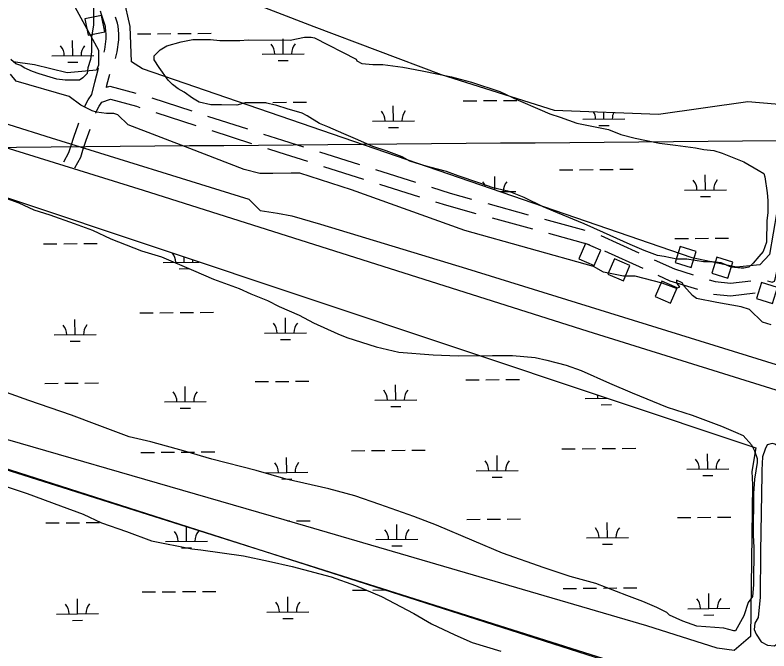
# Model space of a CAD drawing. Extents: x 3568792 to 3606828, y 529143 to 554785.
# Drawn here: x 3592959 to 3594756, y 539573 to 541089 of the extents above; entities that cross this region are included whole.
import ezdxf

# ---------------------------------------------------------------- set-up
doc = ezdxf.new("R2010")
doc.units = 0
for name, color, linetype in [('V-BLDG-OTLN', 7, 'Continuous'), ('V-GRID-MAJR', 7, 'Continuous'), ('V-RAIL-TRAK', 7, 'Continuous'), ('V-ROAD-CNTR', 7, 'Continuous'), ('V-SITE-VEGE', 7, 'Continuous'), ('V-TOPO-SHOR', 7, 'Continuous'), ('V-WETL-SWMP', 7, 'Continuous')]:
    doc.layers.add(name, color=color, linetype=linetype)

msp = doc.modelspace()

# ---------------------------------------------------------------- linework, layer by layer
at = {"layer": 'V-BLDG-OTLN'}
for points in [[(3593172.5, 541049.2), (3593164.5, 541088.4), (3593125.3, 541080.4), (3593133.3, 541041.2)], [(3594355.6, 540528.9), (3594318.7, 540544.6), (3594303.1, 540507.7), (3594339.9, 540492.1)], [(3594532.7, 540499.3), (3594570.8, 540487.3), (3594582.8, 540525.5), (3594544.6, 540537.4)], [(3594425, 540492.3), (3594388.2, 540507.9), (3594372.6, 540471.1), (3594409.4, 540455.4)], [(3594620.3, 540473.5), (3594658.5, 540461.5), (3594670.4, 540499.7), (3594632.3, 540511.6)], [(3594537.6, 540439), (3594500.7, 540454.6), (3594485.1, 540417.8), (3594521.9, 540402.2)], [(3594726.6, 540413), (3594764.8, 540401.1), (3594776.7, 540439.3), (3594738.5, 540451.2)]]:
    msp.add_lwpolyline(points, close=True, dxfattribs=at)
at = {"layer": 'V-GRID-MAJR'}
msp.add_spline([(3571033, 540592.1), (3576309.2, 540634.7), (3581585.4, 540678.1), (3586861.7, 540722.2), (3592137.9, 540767.1), (3597414.1, 540812.8), (3602690.3, 540859.2)], degree=3, dxfattribs=at)
at = {"layer": 'V-RAIL-TRAK'}
msp.add_lwpolyline([(3588701.9, 541364.3), (3595635.2, 539144), (3598756.4, 538211.6)], dxfattribs=at)
at = {"layer": 'V-ROAD-CNTR'}
for p, q in [((3593284.8, 540891.4), (3593380, 540860.7)), ((3593294.5, 540856.7), (3593389.7, 540826)), ((3593418, 540848.4), (3593513.2, 540817.7)), ((3593427.8, 540813.7), (3593522.9, 540783)), ((3593684.7, 540762.9), (3593780, 540732.7)), ((3593694.4, 540728.3), (3593789.8, 540698.2)), ((3593818.1, 540720.6), (3593913.5, 540690.5)), ((3593827.9, 540686.1), (3593923.2, 540655.9)), ((3594086.1, 540639.6), (3594182.5, 540613.1)), ((3594096.1, 540605.8), (3594192.5, 540579.3)), ((3594221.1, 540602.5), (3594317.5, 540576)), ((3594231.1, 540568.7), (3594327.5, 540542.2)), ((3594355.6, 540563.9), (3594446.5, 540522.3)), ((3594364.4, 540526.9), (3594455.3, 540485.3))]:
    msp.add_line(p, q, dxfattribs=at)
for points in [[(3590287.8, 541602.3), (3591975.1, 541072.5), (3593264.5, 540671.4), (3594324.9, 540335.1), (3595195.6, 540063.3), (3596054.3, 539794.4), (3596991.5, 539499.1), (3598079.9, 539159.1), (3598141.1, 539139.6), (3599140, 538813.5), (3599951.1, 538576.7)], [(3593170.9, 541000.5), (3593172.7, 541007.3), (3593175.9, 541032.1), (3593175.9, 541043.6), (3593174.7, 541059.1), (3593174.2, 541062), (3593164.6, 541090.7), (3593162.4, 541098.1)], [(3593197.9, 540985.8), (3593202.2, 541001.4), (3593205.9, 541030.2), (3593205.9, 541044.7), (3593204.5, 541062.7), (3593203.4, 541069.4), (3593198.5, 541084.1)], [(3593124.5, 540869.5), (3593124.6, 540870), (3593133, 540886.8), (3593141.7, 540899.9), (3593148.7, 540929.3), (3593156.6, 540959.3), (3593158, 540962.7)], [(3593176.5, 540916.7), (3593177.8, 540922), (3593184.7, 540948.2)], [(3593176.6, 540916.9), (3593185.1, 540919.9), (3593246.6, 540903.2)], [(3593151.2, 540855), (3593152.3, 540858.3), (3593159, 540871.7), (3593165.7, 540881.8)], [(3593165.4, 540881.3), (3593186.1, 540888.5), (3593248.2, 540871.7), (3593256.5, 540869)], [(3593075, 540739), (3593087.3, 540761.7), (3593091.4, 540776.1), (3593099.7, 540800.6), (3593109.6, 540827.7), (3593111.1, 540831.8)], [(3593101.4, 540724.7), (3593115.3, 540750.3), (3593120, 540767.2), (3593128, 540790.6), (3593137.8, 540817.4)], [(3593551.3, 540805.4), (3593596.6, 540790.7), (3593646.5, 540774.9)], [(3593561, 540770.7), (3593587.5, 540762.1), (3593656.3, 540740.4)], [(3593951.6, 540678.4), (3593996.2, 540664.3), (3594047.5, 540650.2)], [(3593961.4, 540643.9), (3593987.7, 540635.5), (3594057.5, 540616.3)], [(3594752.9, 540455.4), (3594753, 540455.3), (3594763.9, 540452.6), (3594769.3, 540454.7), (3594771.3, 540459.8), (3594787.7, 540535.5)], [(3594482.9, 540505.7), (3594530.8, 540483.8), (3594576, 540469.8)], [(3594491.7, 540468.7), (3594520.1, 540455.7), (3594585.8, 540435.4)], [(3594614.2, 540458), (3594627.9, 540453.8), (3594664.8, 540450), (3594713.1, 540455.6)], [(3594624.1, 540424), (3594665, 540419.9), (3594723.5, 540426.6)]]:
    msp.add_lwpolyline(points, dxfattribs=at)
at = {"layer": 'V-SITE-VEGE'}
for p, q in [((3592939.8, 539964.5), (3592987.6, 539948.1)), ((3592987.6, 539948.1), (3593067.2, 539919.4)), ((3593067.2, 539919.4), (3593121, 539898.9)), ((3593121, 539898.9), (3593164.7, 539878.5)), ((3593164.7, 539878.5), (3593224.5, 539858)), ((3593224.5, 539858), (3593284.2, 539835.5)), ((3593284.2, 539835.5), (3593379.9, 539816.7)), ((3593379.9, 539816.7), (3593401.8, 539814.5)), ((3593401.8, 539814.5), (3593503.6, 539799.6)), ((3593503.6, 539799.6), (3593563.4, 539787)), ((3593563.4, 539787), (3593619.2, 539774.5)), ((3593619.2, 539774.5), (3593712.9, 539749.7)), ((3593712.9, 539749.7), (3593770.6, 539729.2)), ((3593770.6, 539729.2), (3593832.3, 539702.7)), ((3593832.3, 539702.7), (3593909.8, 539662)), ((3593909.8, 539662), (3593951.5, 539637.7)), ((3593951.5, 539637.7), (3594007.2, 539611.2)), ((3594007.2, 539611.2), (3594049, 539592.9)), ((3594049, 539592.9), (3594116.7, 539572.3))]:
    msp.add_line(p, q, dxfattribs=at)
for points in [[(3593146, 541117.2), (3593145.5, 541065.2), (3593141.3, 541037.3), (3593141, 541001.4), (3593138.8, 540983.4), (3593132.6, 540963.5), (3593130.5, 540949.5), (3593120.4, 540939.6), (3593112.4, 540933.7), (3593078.4, 540934), (3593058.5, 540936.2), (3593050.5, 540938.3), (3593016.6, 540948.6), (3593000.7, 540954.7), (3592980.8, 540962.9), (3592972.9, 540968.9), (3592960.9, 540973), (3592949, 540983.1)], [(3593772, 540983.6), (3593774, 540979.6), (3593785.9, 540973.5), (3593811.9, 540971.3), (3593835.8, 540971.1), (3593883.7, 540964.6), (3593929.6, 540956.2), (3593999.4, 540941.6), (3594047.2, 540929.2), (3594114.9, 540906.6), (3594158.7, 540886.2), (3594210.4, 540863.8), (3594234.3, 540853.6), (3594258.2, 540845.4), (3594298, 540831), (3594329.9, 540824.8), (3594373.7, 540816.4), (3594403.6, 540804.1), (3594437.5, 540795.8), (3594495.3, 540783.3), (3594533.2, 540779), (3594581.1, 540772.5), (3594601, 540768.4), (3594625, 540766.1), (3594644.9, 540760), (3594696.6, 540739.5), (3594730.4, 540719.2), (3594744.3, 540711.1), (3594746.2, 540703.1), (3594751.9, 540665.1), (3594753.7, 540647.1), (3594753.5, 540617.2), (3594751.3, 540599.2), (3594750.8, 540547.3), (3594742.6, 540525.4), (3594732.5, 540513.5), (3594718.4, 540497.6), (3594708.3, 540487.7), (3594696.3, 540485.8), (3594690.3, 540485.9), (3594666.4, 540488.1), (3594642.5, 540498.3), (3594620.6, 540500.5), (3594600.6, 540500.7), (3594560.7, 540507.1), (3594536.7, 540507.3), (3594506.8, 540513.5), (3594490.9, 540515.7), (3594459, 540528), (3594425.2, 540542.2), (3594361.5, 540570.8), (3594315.8, 540591.2), (3594252.1, 540617.7), (3594218.3, 540632), (3594172.5, 540654.4), (3594136.7, 540668.7), (3594098.8, 540677), (3594065, 540689.3), (3594015.2, 540705.8), (3593987.3, 540716), (3593947.5, 540726.4), (3593925.5, 540732.6), (3593899.7, 540740.8), (3593881.8, 540750.9), (3593843.9, 540765.3), (3593812.1, 540775.5), (3593770.3, 540793.9), (3593742.4, 540806.1), (3593704.6, 540822.5), (3593684.7, 540830.6), (3593654.9, 540848.9), (3593643, 540855), (3593607.2, 540865.3), (3593583.3, 540873.5), (3593555.3, 540879.7), (3593507.4, 540880.2), (3593487.4, 540874.4), (3593451.4, 540874.7), (3593425.5, 540874.9), (3593397.6, 540881.2), (3593381.7, 540891.3), (3593361.8, 540905.5), (3593347.9, 540913.6), (3593334, 540923.7), (3593324.1, 540933.8), (3593302.4, 540963.9), (3593290.6, 540982), (3593290.7, 540992), (3593304.8, 541005.9), (3593320.9, 541015.7), (3593354.9, 541025.4), (3593382.9, 541031.1), (3593424.9, 541030.7), (3593446.8, 541028.5), (3593474.8, 541028.3), (3593494.8, 541028.1), (3593514.8, 541029.9), (3593614.6, 541029), (3593648.7, 541036.7)], [(3593648.7, 541036.7), (3593664.6, 541036.5), (3593672.6, 541034.5), (3593772, 540983.6)], [(3592916.1, 540659.8), (3592967.9, 540641.4), (3593003.7, 540625.1), (3593041.6, 540612.8), (3593099.3, 540592.2), (3593143.1, 540575.9), (3593186.9, 540555.5), (3593260.5, 540526.9), (3593308.3, 540512.4), (3593383.9, 540479.8), (3593431.7, 540459.4), (3593493.4, 540436.9), (3593521.2, 540424.6), (3593561, 540408.3), (3593588.9, 540394), (3593636.6, 540373.6), (3593670.4, 540355.3), (3593728.1, 540328.9), (3593750, 540320.7), (3593819.7, 540298.1), (3593873.5, 540285.6), (3593955.4, 540278.9), (3594015.3, 540276.3), (3594097.2, 540277.6), (3594145.1, 540277.1), (3594199, 540272.6), (3594226.9, 540266.4), (3594272.8, 540254), (3594308.6, 540241.7), (3594376.2, 540211.1), (3594430, 540188.6), (3594513.5, 540153.9), (3594573.3, 540135.4), (3594643, 540108.8), (3594676.8, 540094.5), (3594694.7, 540086.4), (3594714.5, 540064.2), (3594722.3, 540050.2), (3594728.2, 540032.1), (3594728.1, 540022.1), (3594721.7, 539982.2), (3594719.4, 539948.3), (3594718.5, 539848.4), (3594720.2, 539820.5), (3594719.4, 539730.6), (3594717.2, 539702.6), (3594707.1, 539688.7), (3594696.8, 539656.9), (3594684.6, 539635), (3594676.5, 539621.1), (3594672.5, 539621.1), (3594648.6, 539627.4), (3594584.7, 539631.9), (3594550.9, 539644.2), (3594519, 539658.5), (3594513.1, 539664.5), (3594489.2, 539676.7), (3594455.4, 539691), (3594417.6, 539705.4), (3594343.9, 539734), (3594282.2, 539750.5), (3594220.4, 539771.1), (3594120.9, 539805.9), (3594053.2, 539834.5), (3593963.7, 539873.3), (3593909.9, 539893.7), (3593828.3, 539922.5), (3593768.6, 539943), (3593706.8, 539959.5), (3593605.1, 539982.4), (3593533.4, 540003), (3593427.8, 540030), (3593366, 540048.5), (3593282.3, 540071.2)], [(3593282.3, 540071.2), (3593230.5, 540083.7), (3593154.9, 540112.3), (3593093.1, 540134.9), (3592991.6, 540169.8), (3592917.9, 540196.4)]]:
    msp.add_lwpolyline(points, dxfattribs=at)
at = {"layer": 'V-TOPO-SHOR'}
for points in [[(3592539.1, 540955.6), (3593044.6, 540796.4), (3593515.9, 540650.5), (3593543.4, 540623.5), (3593584.3, 540617), (3593618.4, 540610.5), (3593686.7, 540590.6), (3594035, 540484.5), (3594806.9, 540245.8)], [(3594761.7, 540350.2), (3594741.2, 540356.8), (3594710.3, 540387.2), (3594689.8, 540393.8), (3594631.8, 540403.6), (3594584, 540413.4), (3594573.8, 540420.1), (3594553.1, 540443.8), (3594549.7, 540450.6), (3594536, 540457.3), (3594536, 540450.4), (3594542.9, 540440.3), (3594536.2, 540436.8), (3594502, 540450.2), (3594437.1, 540466.6), (3594409.9, 540466.4), (3594362.1, 540476.2), (3594338.1, 540489.7), (3594030.9, 540575.6), (3593760.9, 540672.1), (3593638, 540712), (3593631.2, 540711.9), (3593617.5, 540711.8), (3593573.3, 540711.4), (3593542.6, 540711.2), (3593505.1, 540721.1), (3593375.2, 540771.1), (3593228.3, 540827.7), (3593204.2, 540851.4), (3593194, 540854.7), (3593176.9, 540854.5), (3593153.1, 540857.8), (3593142.8, 540861.1), (3593115.5, 540874.5), (3593088, 540894.7), (3592961.7, 540931.1), (3592947.9, 540948)]]:
    msp.add_lwpolyline(points, dxfattribs=at)
msp.add_lwpolyline([(3594739.6, 539994.2), (3594736.2, 539809.4), (3594735.4, 539701.2), (3594730.8, 539652.9), (3594722.6, 539639.5), (3594721.1, 539624.5), (3594726.2, 539612.9), (3594738, 539594.7), (3594753, 539586.5), (3594769.7, 539584.9), (3594781.3, 539595), (3594789.5, 539608.4), (3594790.9, 539641.7), (3594784.2, 539833.1), (3594786.3, 539982.9), (3594789.1, 540051.2), (3594777.3, 540061.1), (3594770.6, 540066), (3594764, 540067.6), (3594752.3, 540064.2), (3594747.4, 540054.2), (3594740.9, 540035.8), (3594739.5, 540004.2)], close=True, dxfattribs=at)
at = {"layer": 'V-WETL-SWMP'}
for p, q in [((3593250.5, 541044.2), (3593282.5, 541044.5)), ((3593298.5, 541044.6), (3593330.5, 541044.9)), ((3593346.5, 541045), (3593378.5, 541045.3)), ((3593394.5, 541045.5), (3593426.4, 541045.7)), ((3593096.3, 540992.2), (3593096, 541028.2)), ((3593598.2, 540996.4), (3593597.9, 541032.4)), ((3593046.3, 540991.8), (3593146.3, 540992.6)), ((3593548.2, 540996), (3593648.2, 540996.8)), ((3593084.4, 540976.7), (3593108.4, 540976.9)), ((3593586.3, 540980.9), (3593610.3, 540981.1)), ((3593525.8, 540880.4), (3593557.8, 540880.6)), ((3593573.8, 540880.8), (3593605.8, 540881.1)), ((3593621.8, 540881.2), (3593653.8, 540881.5)), ((3594027.6, 540884.6), (3594059.6, 540884.9)), ((3594075.6, 540885), (3594107.6, 540885.3)), ((3594123.6, 540885.4), (3594155.6, 540885.7)), ((3593861, 540836.8), (3593860.7, 540872.8)), ((3594362.9, 540841), (3594362.7, 540857.7)), ((3593811, 540836.4), (3593911, 540837.2)), ((3594312.9, 540840.6), (3594412.9, 540841.4)), ((3594351, 540825.5), (3594375, 540825.7)), ((3593849.1, 540821.2), (3593873.1, 540821.4)), ((3594257, 540720), (3594289, 540720.3)), ((3594305, 540720.4), (3594337, 540720.7)), ((3594353, 540720.9), (3594385, 540721.1)), ((3594401, 540721.3), (3594433, 540721.5)), ((3594102.8, 540672.2), (3594102.6, 540704)), ((3594604.8, 540672.2), (3594604.5, 540708.2)), ((3594114.7, 540668.1), (3594152.9, 540668.4)), ((3594554.8, 540671.8), (3594654.8, 540672.7)), ((3594592.9, 540656.7), (3594616.9, 540656.9)), ((3594532.3, 540556.2), (3594564.3, 540556.5)), ((3594580.3, 540556.6), (3594612.3, 540556.9)), ((3594628.3, 540557), (3594660.3, 540557.3)), ((3593026.7, 540543.5), (3593058.7, 540543.8)), ((3593074.7, 540543.9), (3593106.7, 540544.2)), ((3593122.7, 540544.3), (3593154.7, 540544.6)), ((3593361.9, 540499.9), (3593361.8, 540512.3)), ((3593311.9, 540499.5), (3593398.1, 540500.2)), ((3593350, 540484.4), (3593374, 540484.6)), ((3593256.1, 540378.9), (3593288.1, 540379.2)), ((3593304.1, 540379.3), (3593336.1, 540379.6)), ((3593352.1, 540379.7), (3593384.1, 540380)), ((3593400.1, 540380.1), (3593432.1, 540380.4)), ((3593101.9, 540326.9), (3593101.6, 540362.9)), ((3593603.8, 540331.1), (3593603.5, 540367.1)), ((3593051.9, 540326.5), (3593151.9, 540327.3)), ((3593553.8, 540330.7), (3593653.8, 540331.5)), ((3593090, 540311.4), (3593114, 540311.6)), ((3593591.9, 540315.6), (3593615.9, 540315.8)), ((3593531.4, 540215.1), (3593563.4, 540215.3)), ((3593579.4, 540215.5), (3593611.4, 540215.7)), ((3593627.4, 540215.9), (3593659.4, 540216.2)), ((3594033.3, 540219.3), (3594065.3, 540219.6)), ((3594081.3, 540219.7), (3594113.3, 540220)), ((3594129.3, 540220.1), (3594161.3, 540220.4)), ((3592334.8, 540196.1), (3594731.9, 539438.4)), ((3593029.5, 540210.8), (3593061.5, 540211.1)), ((3593077.5, 540211.2), (3593109.5, 540211.5)), ((3593125.5, 540211.6), (3593157.5, 540211.9)), ((3593364.7, 540167.2), (3593364.4, 540203.2)), ((3593866.6, 540171.5), (3593866.3, 540207.5)), ((3593314.7, 540166.8), (3593414.7, 540167.7)), ((3593816.6, 540171), (3593916.6, 540171.9)), ((3594318.5, 540175.3), (3594369.8, 540175.7)), ((3594356.6, 540160.2), (3594380.6, 540160.4)), ((3594368.5, 540175.7), (3594368.5, 540176.1)), ((3593352.8, 540151.7), (3593376.8, 540151.9)), ((3593854.7, 540155.9), (3593878.7, 540156.1)), ((3593904.8, 540051.7), (3593936.8, 540052)), ((3594262.7, 540054.7), (3594294.7, 540055)), ((3594310.7, 540055.1), (3594342.7, 540055.4)), ((3594358.6, 540055.5), (3594390.6, 540055.8)), ((3594406.6, 540055.9), (3594438.6, 540056.2)), ((3593258.9, 540046.3), (3593290.9, 540046.5)), ((3593306.9, 540046.7), (3593338.9, 540046.9)), ((3593354.9, 540047.1), (3593386.9, 540047.3)), ((3593402.9, 540047.5), (3593434.9, 540047.8)), ((3593606.6, 539998.5), (3593606.3, 540034.5)), ((3593760.8, 540050.5), (3593792.8, 540050.8)), ((3593808.8, 540050.9), (3593840.8, 540051.2)), ((3593856.8, 540051.3), (3593888.8, 540051.6)), ((3594108.5, 540002.7), (3594108.2, 540038.7)), ((3594610.4, 540006.9), (3594610.1, 540042.9)), ((3593104.4, 540029.1), (3593104.4, 540030.2)), ((3593556.6, 539998), (3593656.6, 539998.9)), ((3594058.5, 540002.3), (3594158.5, 540003.1)), ((3594560.4, 540006.5), (3594660.4, 540007.3)), ((3593594.7, 539982.9), (3593618.7, 539983.1)), ((3594096.6, 539987.2), (3594120.6, 539987.4)), ((3594598.5, 539991.4), (3594622.5, 539991.6)), ((3594538, 539890.9), (3594570, 539891.1)), ((3594586, 539891.3), (3594618, 539891.6)), ((3594634, 539891.7), (3594665.9, 539892)), ((3593032.3, 539878.2), (3593064.3, 539878.4)), ((3593080.3, 539878.6), (3593112.3, 539878.8)), ((3593128.3, 539879), (3593160.3, 539879.3)), ((3593608.9, 539883), (3593614.2, 539883.1)), ((3593630.2, 539883.2), (3593662.2, 539883.5)), ((3593869.4, 539838.8), (3593869.1, 539874.8)), ((3594036.1, 539886.6), (3594068.1, 539886.9)), ((3594084.1, 539887), (3594116.1, 539887.3)), ((3594132.1, 539887.5), (3594164.1, 539887.7)), ((3594371.3, 539843), (3594371, 539879)), ((3593367.5, 539834.6), (3593367.2, 539869.8)), ((3593819.4, 539838.4), (3593919.4, 539839.2)), ((3594321.3, 539842.6), (3594421.3, 539843.5)), ((3593317.5, 539834.1), (3593417.5, 539835)), ((3593355.7, 539819), (3593379.7, 539819.2)), ((3593857.5, 539823.3), (3593881.5, 539823.5)), ((3594359.4, 539827.5), (3594383.4, 539827.7)), ((3593261.7, 539713.6), (3593293.7, 539713.9)), ((3593309.7, 539714), (3593341.7, 539714.3)), ((3593357.7, 539714.4), (3593389.7, 539714.7)), ((3593405.7, 539714.8), (3593437.7, 539715.1)), ((3593763.6, 539717.8), (3593795.6, 539718.1)), ((3593811.6, 539718.2), (3593843.6, 539718.5)), ((3594265.5, 539722.1), (3594297.5, 539722.3)), ((3594313.5, 539722.5), (3594345.5, 539722.7)), ((3594361.5, 539722.9), (3594393.5, 539723.2)), ((3594409.5, 539723.3), (3594441.5, 539723.6)), ((3593107.6, 539661.6), (3593107.3, 539697.6)), ((3593609.4, 539665.8), (3593609.1, 539701.8)), ((3594613.2, 539674.3), (3594612.9, 539710.3)), ((3594563.2, 539673.8), (3594663.2, 539674.7)), ((3593057.6, 539661.1), (3593157.6, 539662)), ((3593559.5, 539665.4), (3593659.4, 539666.2)), ((3594601.3, 539658.7), (3594625.3, 539658.9)), ((3593095.7, 539646), (3593119.7, 539646.2)), ((3593597.6, 539650.3), (3593621.6, 539650.5))]:
    msp.add_line(p, q, dxfattribs=at)
msp.add_lwpolyline([(3592920.9, 541305.8), (3592978.5, 541296.1), (3593111.7, 541264.8), (3593134.8, 541250.4), (3593130.9, 541232.6), (3593113.2, 541213.2), (3593077.4, 541189.5), (3593073.2, 541160.4), (3593120.4, 541073.6), (3593157.7, 541005.5), (3593158.1, 540969.6), (3593152.8, 540958.1), (3593083.1, 540951.6), (3593005.1, 540970.7), (3592953.9, 540977.4)], dxfattribs=at)
for points in [[(3594792.5, 540721.7), (3594757.6, 540517.9), (3594735, 540493.9), (3594679.1, 540487.9), (3594573.3, 540510.6), (3593262.9, 540960.7), (3593236.6, 540977.8), (3593232.9, 541062), (3593203.4, 541196.1), (3593235, 541213), (3593359.4, 541182.8), (3593670.8, 541061.5), (3593974.9, 540947), (3594244.3, 540862.3), (3594493.3, 540852.7), (3594705.9, 540882.8), (3594808.2, 540874.5), (3594816.5, 540847.7), (3594796.1, 540791.7)], [(3591798.4, 540407.1), (3591854.5, 540850.8), (3591876.6, 541005.3), (3591876.1, 541008.4), (3594724.9, 540057.1), (3594715.8, 540000.8), (3594716.8, 539969.4), (3594712.3, 539607.8), (3594673.6, 539573.9), (3594633.1, 539579.7), (3594465.3, 539632.7), (3593600.3, 539885.5)]]:
    msp.add_lwpolyline(points, close=True, dxfattribs=at)
for centre, start, end in [((3593041, 540992.2), 359.7115, 41.2552), ((3593151.5, 540993.1), 139.7115, 181.2552), ((3593542.9, 540996.4), 359.7115, 41.2552), ((3593653.4, 540997.4), 139.7115, 181.2552), ((3593805.7, 540836.8), 359.7115, 41.2552), ((3593916.2, 540837.7), 139.7115, 181.2552), ((3594307.6, 540841), 359.7115, 30.105), ((3594418.1, 540842), 155.0294, 181.2552), ((3594047.6, 540668), 19.4132, 41.2552), ((3594158.1, 540668.9), 139.7115, 181.2552), ((3594549.5, 540672.2), 359.7115, 41.2552), ((3594660, 540673.2), 139.7115, 181.2552), ((3593306.6, 540499.9), 359.7115, 37.5938), ((3593417.1, 540500.8), 172.3885, 181.2552), ((3593046.7, 540326.9), 359.7115, 41.2552), ((3593157.1, 540327.8), 139.7115, 181.2552), ((3593548.6, 540331.1), 359.7115, 41.2552), ((3593659, 540332.1), 139.7115, 181.2552), ((3593309.5, 540167.2), 359.7115, 41.2552), ((3593419.9, 540168.2), 139.7115, 181.2552), ((3593811.3, 540171.5), 359.7115, 41.2552), ((3593921.8, 540172.4), 139.7115, 181.2552), ((3594313.2, 540175.7), 359.7115, 12.0787), ((3593551.4, 539998.5), 359.7115, 41.2552), ((3593661.8, 539999.4), 139.7115, 181.2552), ((3594053.2, 540002.7), 359.7115, 41.2552), ((3594163.7, 540003.6), 139.7115, 181.2552), ((3594555.1, 540006.9), 359.7115, 41.2552), ((3594665.6, 540007.9), 139.7115, 181.2552), ((3593312.3, 539834.6), 359.7115, 41.2552), ((3593422.8, 539835.5), 139.7115, 181.2552), ((3593814.2, 539838.8), 359.7115, 41.2552), ((3593924.6, 539839.7), 139.7115, 181.2552), ((3594316, 539843), 359.7115, 41.2552), ((3594426.5, 539844), 139.7115, 181.2552), ((3594557.9, 539674.3), 359.7115, 41.2552), ((3594668.4, 539675.2), 139.7115, 181.2552), ((3593052.3, 539661.6), 359.7115, 41.2552), ((3593162.8, 539662.5), 139.7115, 181.2552), ((3593554.2, 539665.8), 359.7115, 41.2552), ((3593664.7, 539666.7), 139.7115, 181.2552)]:
    msp.add_arc(centre, 35.2, start, end, dxfattribs=at)

doc.saveas('drawing.dxf')
